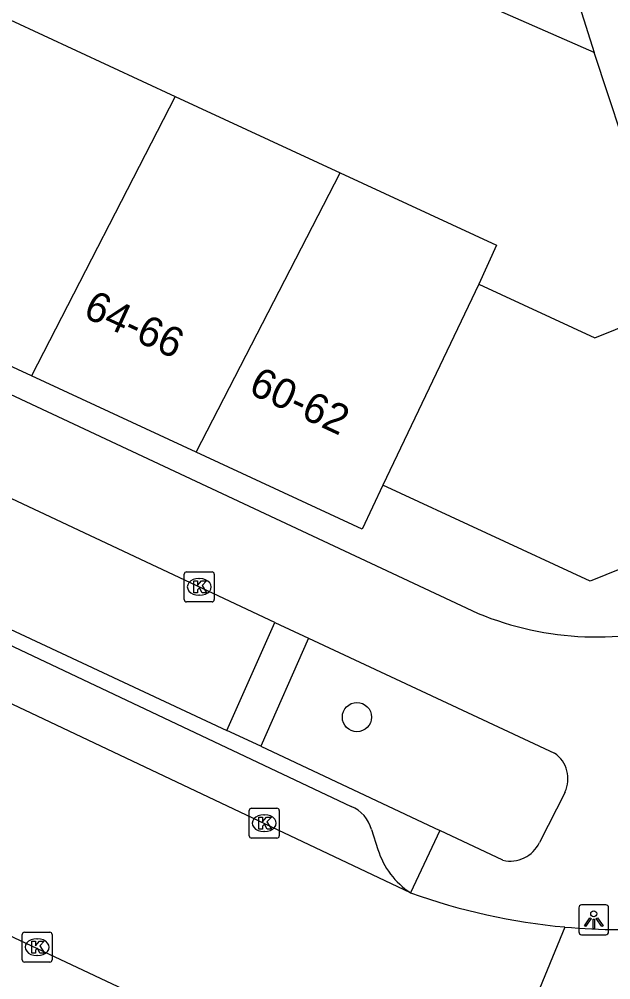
# Model space of a CAD drawing. Extents: x 162990 to 165007, y 383433 to 384336.
# Drawn here: x 163838.33 to 163858.13, y 383963.21 to 383995.34 of the extents above; entities that cross this region are included whole.
import ezdxf

# ---------------------------------------------------------------- set-up
doc = ezdxf.new("R2010")
doc.units = 0
for name, color, linetype in [('IMGEO_Boom', 7, 'Continuous'), ('IMGEO_Kolk', 7, 'Continuous'), ('IMGEO_Lichtpunt', 7, 'Continuous'), ('IMGEO_Pand', 7, 'Continuous'), ('IMGEO_Pand_nummerreeks', 7, 'Continuous'), ('IMGEO_Rijbaan_lokaal_open', 7, 'Continuous'), ('IMGEO_Voetpad_open', 7, 'Continuous')]:
    doc.layers.add(name, color=color, linetype=linetype)

msp = doc.modelspace()

# ---------------------------------------------------------------- linework, layer by layer
at = {"layer": 'IMGEO_Boom'}
msp.add_circle((163849.636, 383971.996), 0.489, dxfattribs=at)
at = {"layer": 'IMGEO_Kolk'}
for p, q in [((163843.859, 383975.926), (163843.859, 383976.778)), ((163843.934, 383976.852), (163844.786, 383976.852)), ((163844.347, 383976.632), (163844.372, 383976.632)), ((163844.86, 383976.778), (163844.86, 383975.926)), ((163844.37, 383976.072), (163844.345, 383976.072)), ((163844.786, 383975.852), (163843.934, 383975.852)), ((163846.033, 383968.022), (163846.033, 383968.874)), ((163846.108, 383968.948), (163846.96, 383968.948)), ((163847.034, 383968.874), (163847.034, 383968.022)), ((163846.521, 383968.728), (163846.546, 383968.728)), ((163846.96, 383967.948), (163846.108, 383967.948)), ((163846.544, 383968.168), (163846.519, 383968.168)), ((163838.436, 383963.875), (163838.436, 383964.727)), ((163838.511, 383964.801), (163839.363, 383964.801)), ((163839.437, 383964.727), (163839.437, 383963.875)), ((163838.924, 383964.581), (163838.949, 383964.581)), ((163839.363, 383963.801), (163838.511, 383963.801)), ((163838.947, 383964.021), (163838.922, 383964.021))]:
    msp.add_line(p, q, dxfattribs=at)
for points in [[(163843.859, 383975.926), (163843.859, 383976.778)], [(163843.934, 383976.852), (163844.786, 383976.852)], [(163844.86, 383976.778), (163844.86, 383975.926)], [(163844.18, 383976.552), (163844.303, 383976.552), (163844.303, 383976.401), (163844.433, 383976.552), (163844.597, 383976.552), (163844.451, 383976.401), (163844.604, 383976.152), (163844.452, 383976.152), (163844.367, 383976.316), (163844.303, 383976.249), (163844.303, 383976.152), (163844.18, 383976.152), (163844.18, 383976.552)], [(163844.786, 383975.852), (163843.934, 383975.852)], [(163846.033, 383968.022), (163846.033, 383968.874)], [(163846.108, 383968.948), (163846.96, 383968.948)], [(163847.034, 383968.874), (163847.034, 383968.022)], [(163846.354, 383968.648), (163846.477, 383968.648), (163846.477, 383968.497), (163846.607, 383968.648), (163846.771, 383968.648), (163846.625, 383968.497), (163846.778, 383968.248), (163846.626, 383968.248), (163846.541, 383968.412), (163846.477, 383968.345), (163846.477, 383968.248), (163846.354, 383968.248), (163846.354, 383968.648)], [(163846.96, 383967.948), (163846.108, 383967.948)], [(163838.436, 383963.875), (163838.436, 383964.727)], [(163838.511, 383964.801), (163839.363, 383964.801)], [(163839.437, 383964.727), (163839.437, 383963.875)], [(163838.757, 383964.501), (163838.88, 383964.501), (163838.88, 383964.35), (163839.01, 383964.501), (163839.174, 383964.501), (163839.028, 383964.35), (163839.181, 383964.101), (163839.029, 383964.101), (163838.944, 383964.265), (163838.88, 383964.198), (163838.88, 383964.101), (163838.757, 383964.101), (163838.757, 383964.501)], [(163839.363, 383963.801), (163838.511, 383963.801)]]:
    msp.add_lwpolyline(points, dxfattribs=at)
for centre, start, end in [((163843.936, 383976.776), 91.552, 178.448), ((163843.936, 383976.776), 91.552, 178.448), ((163844.784, 383976.776), 1.552, 88.448), ((163844.784, 383976.776), 1.552, 88.448), ((163843.936, 383975.928), 181.552, 268.448), ((163843.936, 383975.928), 181.552, 268.448), ((163844.784, 383975.928), 271.552, 358.448), ((163844.784, 383975.928), 271.552, 358.448), ((163846.11, 383968.872), 91.552, 178.448), ((163846.11, 383968.872), 91.552, 178.448), ((163846.958, 383968.872), 1.552, 88.448), ((163846.958, 383968.872), 1.552, 88.448), ((163846.11, 383968.024), 181.552, 268.448), ((163846.11, 383968.024), 181.552, 268.448), ((163846.958, 383968.024), 271.552, 358.448), ((163846.958, 383968.024), 271.552, 358.448), ((163838.513, 383964.725), 91.552, 178.448), ((163838.513, 383964.725), 91.552, 178.448), ((163839.361, 383964.725), 1.552, 88.448), ((163839.361, 383964.725), 1.552, 88.448), ((163838.513, 383963.877), 181.552, 268.448), ((163838.513, 383963.877), 181.552, 268.448), ((163839.361, 383963.877), 271.552, 358.448), ((163839.361, 383963.877), 271.552, 358.448)]:
    msp.add_arc(centre, 0.0765, start, end, dxfattribs=at)
for centre, major_axis, ratio, start_param, end_param in [((163844.346, 383976.352), (-0.387, 0.002), 0.722429, 4.712389, 7.853982), ((163844.371, 383976.352), (-0.39, 0.002), 0.717154, 1.570796, 4.712389), ((163846.52, 383968.448), (-0.387, 0.002), 0.722429, 4.712389, 7.853982), ((163846.545, 383968.448), (-0.39, 0.002), 0.717154, 1.570796, 4.712389), ((163838.923, 383964.301), (-0.387, 0.002), 0.722429, 4.712389, 7.853982), ((163838.948, 383964.301), (-0.39, 0.002), 0.717154, 1.570796, 4.712389)]:
    msp.add_ellipse(centre, major_axis=major_axis, ratio=ratio, start_param=start_param, end_param=end_param, dxfattribs=at)
at = {"layer": 'IMGEO_Lichtpunt'}
for p, q in [((163857.96, 383965.714), (163857.152, 383965.714)), ((163857.96, 383965.714), (163857.152, 383965.714)), ((163857.058, 383965.619), (163857.058, 383964.812)), ((163857.058, 383965.619), (163857.058, 383964.812)), ((163858.054, 383964.812), (163858.054, 383965.619)), ((163858.054, 383964.812), (163858.054, 383965.619)), ((163857.152, 383964.718), (163857.96, 383964.718)), ((163857.152, 383964.718), (163857.96, 383964.718))]:
    msp.add_line(p, q, dxfattribs=at)
for points in [[(163857.432, 383965.283), (163857.471, 383965.255), (163857.283, 383964.993), (163857.245, 383965.02), (163857.432, 383965.283)], [(163857.534, 383965.235), (163857.581, 383965.235), (163857.581, 383964.913), (163857.534, 383964.913), (163857.534, 383965.235)], [(163857.644, 383965.255), (163857.682, 383965.282), (163857.869, 383965.02), (163857.83, 383964.992), (163857.644, 383965.255)]]:
    msp.add_lwpolyline(points, dxfattribs=at)
msp.add_circle((163857.557, 383965.417), 0.0994, dxfattribs=at)
for centre, start, end in [((163857.152, 383965.619), 90, 180), ((163857.152, 383965.619), 90, 180), ((163857.96, 383965.619), 0, 90), ((163857.96, 383965.619), 0, 90), ((163857.152, 383964.812), 180, 270), ((163857.152, 383964.812), 180, 270), ((163857.96, 383964.812), 270, 0), ((163857.96, 383964.812), 270, 360)]:
    msp.add_arc(centre, 0.0946, start, end, dxfattribs=at)
at = {"layer": 'IMGEO_Pand'}
for points in [[(163854.369, 384000.503), (163855.812, 383999.801), (163857.577, 383994.229)], [(163857.577, 383994.229), (163852.329, 383996.537)], [(163838.036, 383995.316), (163843.553, 383992.76)], [(163843.553, 383992.76), (163838.743, 383983.41)], [(163843.553, 383992.76), (163849.07, 383990.205)], [(163844.26, 383980.855), (163849.07, 383990.205)], [(163849.07, 383990.205), (163854.309, 383987.778), (163853.71, 383986.483)], [(163853.71, 383986.483), (163850.496, 383979.756)], [(163853.71, 383986.483), (163857.591, 383984.685), (163860.357, 383985.804)], [(163838.743, 383983.41), (163833.226, 383985.966)], [(163844.26, 383980.855), (163838.743, 383983.41)], [(163850.496, 383979.756), (163849.814, 383978.282), (163844.26, 383980.855)], [(163865.079, 383979.629), (163857.441, 383976.539), (163850.496, 383979.756)]]:
    msp.add_lwpolyline(points, dxfattribs=at)
at = {"layer": 'IMGEO_Rijbaan_lokaal_open'}
for points in [[(163851.432, 383966.118), (163825.626, 383978.323), (163818.911, 383981.469), (163813.528, 383984.023), (163810.191, 383985.616)], [(163810.764, 383977.536), (163822.604, 383971.935), (163846.414, 383960.732)], [(163856.594, 383964.975), (163853.479, 383957.401)]]:
    msp.add_lwpolyline(points, dxfattribs=at)
for centre, radius, start, end in [((163858.507, 383985.842), 20.954, 250.2672, 264.7622), ((163858.496, 383985.901), 21.012, 264.8074, 274.6523)]:
    msp.add_arc(centre, radius, start, end, dxfattribs=at)
at = {"layer": 'IMGEO_Voetpad_open'}
for points in [[(163813.362, 383994.356), (163815.266, 383993.464), (163853.476, 383975.558)], [(163860.357, 383985.804), (163857.577, 383994.229)], [(163813.3, 383986.085), (163825.822, 383980.182), (163849.443, 383969.009)], [(163846.883, 383975.165), (163827.002, 383984.508)], [(163825.221, 383980.929), (163845.287, 383971.551)], [(163845.287, 383971.551), (163846.883, 383975.165)], [(163846.883, 383975.165), (163848.014, 383974.634)], [(163848.014, 383974.634), (163846.42, 383971.021)], [(163848.014, 383974.634), (163856.245, 383970.79)], [(163846.42, 383971.021), (163845.287, 383971.551)], [(163846.42, 383971.021), (163852.412, 383968.2)], [(163856.597, 383969.488), (163855.743, 383967.8)], [(163850.119, 383968.237), (163850.337, 383967.565)], [(163852.412, 383968.2), (163851.432, 383966.118)], [(163854.518, 383967.208), (163852.412, 383968.2)]]:
    msp.add_lwpolyline(points, dxfattribs=at)
for centre, radius, start, end in [((163857.638, 383984.984), 10.304, 246.1749, 287.0351), ((163855.656, 383969.932), 1.04, 334.7184, 55.5385), ((163849.009, 383967.947), 1.147, 14.6322, 67.7817), ((163852.922, 383968.383), 2.712, 197.5673, 236.665), ((163854.76, 383968.271), 1.09, 257.1788, 334.4069)]:
    msp.add_arc(centre, radius, start, end, dxfattribs=at)

# ---------------------------------------------------------------- texts
at = {"layer": 'IMGEO_Pand_nummerreeks'}
for s, p in [('64-66', (163840.431, 383985.405)), ('60-62', (163845.967, 383982.841))]:
    msp.add_text(s, height=1, rotation=335.1468, dxfattribs=at).set_placement(p)

doc.saveas('drawing.dxf')
